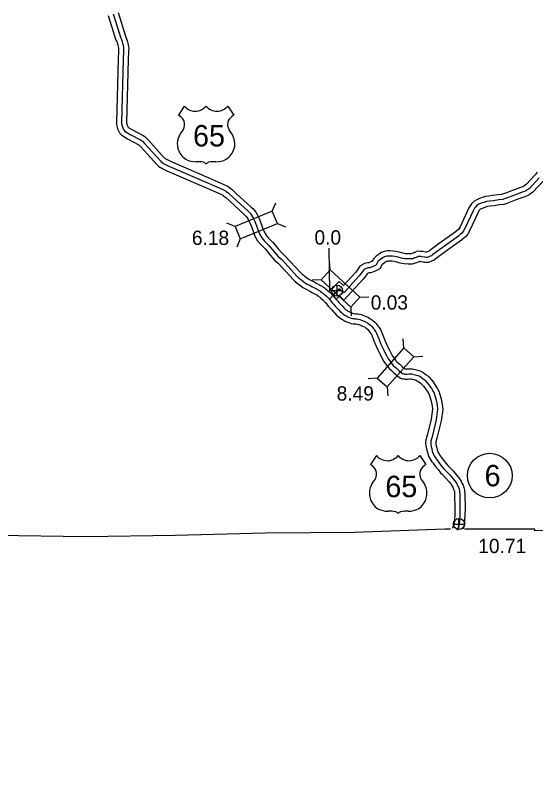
# Model space of a CAD drawing. Extents: x -83719 to 153526, y -11835 to 11446.
# Drawn here: x 14454 to 14966, y -3113 to -2353 of the extents above; entities that cross this region are included whole.
import ezdxf

# ---------------------------------------------------------------- set-up
doc = ezdxf.new("R2010")
doc.units = 0
for name, color, linetype in [('Level 10', 7, 'Continuous'), ('Level 15', 7, 'Continuous'), ('Level 2', 7, 'Continuous'), ('Level 20', 7, 'Continuous'), ('Level 22', 7, 'Continuous'), ('Level 25', 7, 'Continuous'), ('Level 26', 7, 'Continuous'), ('Level 27', 7, 'Continuous'), ('Level 58', 7, 'Continuous'), ('Level 59', 7, 'Continuous')]:
    doc.layers.add(name, color=color, linetype=linetype)

msp = doc.modelspace()

# ---------------------------------------------------------------- linework, layer by layer
at = {"layer": 'Level 10'}
for points in [[(14967.73, -2507.16), (14965.87, -2509.66), (14956.79, -2519.43), (14954.6, -2521.02), (14953.53, -2521.56), (14951.22, -2522.25), (14947.13, -2523.83), (14942.56, -2525.45), (14937.57, -2527.39), (14934.7, -2528.44), (14932.74, -2529.08), (14929.3, -2529.4), (14923.82, -2530.32), (14920.23, -2530.86), (14916.73, -2531.21), (14913.63, -2532.19), (14910.88, -2533.18), (14908.25, -2534.35), (14905.29, -2535.93), (14903, -2538.29), (14901.67, -2540.19), (14900.55, -2542.37), (14891.87, -2561.01), (14890.93, -2562.66), (14890.17, -2563.51), (14888.9, -2564.56), (14887.02, -2566.29), (14871.41, -2577.51)], [(14973.56, -2516.07), (14963.45, -2526.96), (14959.81, -2529.59), (14957.25, -2530.88), (14954.46, -2531.72), (14950.61, -2533.21), (14946.04, -2534.82), (14941.11, -2536.74), (14937.97, -2537.9), (14934.76, -2538.93), (14930.61, -2539.32), (14925.38, -2540.2), (14921.46, -2540.79), (14918.76, -2541.06), (14916.84, -2541.67), (14914.62, -2542.47), (14912.63, -2543.35), (14911.37, -2544.02), (14910.73, -2544.68), (14910.25, -2545.36), (14909.53, -2546.77), (14900.76, -2565.6), (14899.08, -2568.57), (14897.11, -2570.73), (14895.5, -2572.09), (14893.34, -2574.07), (14877.25, -2585.63)], [(14871.38, -2577.53), (14862.11, -2584.3), (14861.25, -2585.01), (14860.72, -2585.22), (14859.32, -2585.76), (14858.61, -2586.03), (14858.54, -2586.06), (14858.21, -2586.04), (14857.8, -2585.94), (14854.93, -2585.43), (14854.12, -2585.35), (14852.39, -2585.21), (14849.63, -2585.09), (14847.46, -2586.12), (14846.7, -2586.42), (14845.85, -2586.76), (14845.34, -2586.98), (14843.71, -2587.52), (14843.63, -2587.56), (14843.39, -2587.62), (14842.7, -2587.64), (14841.05, -2587.62), (14838.12, -2587.55), (14835.47, -2586.93), (14831.94, -2585.94), (14828.35, -2585.32), (14825.87, -2584.98), (14822.8, -2584.75), (14820.12, -2584.77), (14818.65, -2585), (14817.23, -2585.43), (14816.02, -2585.74), (14814.48, -2586.33), (14812.86, -2587.33), (14811.23, -2588.58), (14809.32, -2589.88), (14807.03, -2592.08), (14805.45, -2594.74), (14805.39, -2594.9), (14804.44, -2595.24), (14801.98, -2596.36), (14801.94, -2596.37), (14800.92, -2596.47), (14799.21, -2596.7), (14797.63, -2597.19), (14795.43, -2598.25), (14793.27, -2599.82), (14792.02, -2601.75), (14790.91, -2603.4), (14788.84, -2605.95), (14777.07, -2618.85), (14772.8, -2614.77), (14763.48, -2624.64)], [(14877.28, -2585.61), (14868.25, -2592.19), (14866.37, -2593.75), (14864.32, -2594.55), (14862.94, -2595.08), (14862.19, -2595.37), (14860.6, -2595.97), (14858.74, -2596.09), (14856.67, -2595.97), (14855.67, -2595.71), (14853.58, -2595.34), (14853.25, -2595.31), (14851.77, -2595.19), (14851.66, -2595.19), (14851.46, -2595.29), (14850.43, -2595.7), (14849.69, -2595.99), (14848.88, -2596.34), (14847.66, -2596.75), (14846.8, -2597.2), (14845.59, -2597.38), (14844.67, -2597.59), (14842.76, -2597.64), (14840.87, -2597.61), (14836.85, -2597.52), (14832.99, -2596.62), (14829.73, -2595.71), (14826.82, -2595.21), (14824.81, -2594.93), (14822.47, -2594.75), (14820.94, -2594.76), (14820.88, -2594.77), (14819.91, -2595.07), (14819.06, -2595.28), (14818.95, -2595.33), (14818.53, -2595.59), (14817.09, -2596.69), (14815.65, -2597.67), (14814.94, -2598.35), (14814.46, -2599.15), (14813.88, -2600.63), (14812.84, -2601.89), (14812.08, -2602.69), (14810.83, -2603.46), (14809.47, -2604.06), (14808.21, -2604.51), (14805.52, -2605.73), (14803.9, -2606.23), (14802.06, -2606.4), (14801.37, -2606.5), (14801.3, -2606.52), (14800.64, -2606.84), (14800.36, -2607.26), (14798.96, -2609.35), (14796.42, -2612.47), (14777.57, -2633.15), (14773.17, -2628.95), (14770.18, -2632.11)]]:
    msp.add_lwpolyline(points, dxfattribs=at)
at = {"layer": 'Level 15'}
for points in [[(14545.64, -2352.96), (14553.18, -2377.13), (14553.87, -2378.6), (14554.35, -2380.03), (14554.9, -2381.98), (14555.25, -2383.05), (14555.43, -2383.84), (14555.65, -2385.15), (14555.7, -2385.64), (14555.64, -2387.85), (14555.17, -2396.26), (14553.67, -2458.04), (14553.68, -2460.18), (14554.01, -2461.69), (14554.34, -2462.91), (14554.77, -2464.44), (14555.77, -2466.65), (14556.06, -2467.16), (14556.72, -2468.41), (14558.17, -2470.03), (14560.03, -2471.57), (14564.6, -2474.35), (14575.5, -2480.13), (14575.69, -2480.26), (14575.99, -2480.58), (14577.59, -2482.29), (14593.68, -2500.09), (14594.64, -2500.93), (14595.48, -2501.73), (14596.92, -2502.55), (14598.27, -2503.42), (14599.27, -2503.86), (14603.28, -2505.78), (14640.69, -2522.03), (14655.64, -2528.67), (14656.86, -2529.13), (14658.33, -2529.94), (14658.8, -2530.27), (14660.16, -2531.32), (14661.35, -2532.22), (14664.87, -2535.46), (14679.4, -2548.74), (14680.47, -2549.82), (14681.61, -2551.12), (14682.33, -2552.12), (14683.3, -2553.72), (14684, -2555.13), (14684.87, -2556.92), (14686.81, -2561.63), (14688.42, -2566.36), (14689.92, -2570.17), (14692.57, -2574.78), (14695.65, -2578.51), (14699.85, -2582.65)], [(14555.19, -2349.98), (14562.52, -2373.49), (14563.17, -2374.87), (14563.91, -2377.09), (14564.46, -2379.05), (14564.9, -2380.37), (14565.25, -2381.91), (14565.57, -2383.86), (14565.71, -2385.31), (14565.63, -2388.26), (14565.17, -2396.65), (14563.67, -2458.15), (14563.67, -2459.09), (14563.72, -2459.3), (14563.97, -2460.22), (14564.2, -2461.01), (14564.69, -2462.1), (14564.81, -2462.32), (14564.99, -2462.65), (14565.12, -2462.81), (14565.85, -2463.4), (14569.54, -2465.65), (14580.69, -2471.56), (14582.2, -2472.6), (14583.27, -2473.72), (14584.96, -2475.53), (14600.71, -2492.95), (14601.38, -2493.54), (14601.5, -2493.65), (14602.09, -2493.99), (14603.04, -2494.6), (14603.47, -2494.79), (14607.43, -2496.69), (14644.71, -2512.87), (14659.44, -2519.42), (14661.06, -2520.03), (14663.64, -2521.45), (14664.74, -2522.22), (14666.24, -2523.38), (14667.77, -2524.55), (14671.62, -2528.09), (14686.32, -2541.52), (14687.78, -2542.99), (14689.45, -2544.89), (14690.67, -2546.6), (14692.06, -2548.88), (14692.97, -2550.71), (14694, -2552.82), (14696.18, -2558.11), (14697.81, -2562.93), (14698.95, -2565.81), (14700.82, -2569.06), (14703.04, -2571.75), (14706.99, -2575.64), (14707.46, -2576.16)], [(14707.46, -2576.16), (14712.84, -2582.66), (14716.38, -2586.58), (14719.83, -2589.72), (14735.15, -2606.3), (14736.52, -2607.64), (14737.33, -2608.31), (14739.09, -2609.63), (14740.94, -2611.16), (14742.52, -2612.19), (14743.72, -2612.92), (14746.16, -2614.04), (14748.74, -2615.53), (14750.35, -2616.34), (14753.58, -2618.12), (14754.53, -2618.68), (14756.02, -2619.47), (14757.23, -2620.31), (14758.4, -2621.2), (14759.09, -2621.68), (14760.34, -2622.61), (14761.37, -2623.56), (14763.68, -2625.45), (14766.95, -2629)], [(14699.85, -2582.65), (14705.27, -2589.2), (14709.28, -2593.65), (14712.79, -2596.83), (14727.98, -2613.28), (14729.83, -2615.08), (14731.13, -2616.16), (14732.91, -2617.5), (14735.01, -2619.22), (14737.16, -2620.64), (14739.01, -2621.77), (14741.57, -2622.94), (14744, -2624.34), (14745.7, -2625.19), (14748.63, -2626.8), (14749.64, -2627.4), (14750.79, -2628.01), (14751.34, -2628.4), (14752.55, -2629.32), (14753.28, -2629.82), (14753.94, -2630.31), (14754.82, -2631.12), (14756.8, -2632.74), (14759.47, -2635.65)], [(14766.95, -2629), (14769.72, -2632.44), (14771.05, -2633.92), (14772.41, -2635.46), (14774.55, -2637.53), (14775.83, -2638.9), (14777.5, -2640.83), (14778.38, -2641.65), (14779.2, -2642.29), (14780.3, -2643.15), (14781.16, -2643.7), (14782.91, -2644.71), (14783.62, -2645.1), (14784.85, -2645.57), (14786.07, -2646.04), (14786.9, -2646.26), (14787.7, -2646.4), (14788.85, -2646.47), (14790.92, -2646.73), (14792.67, -2647.06), (14794.34, -2647.4), (14796.26, -2647.92), (14797.82, -2648.48), (14799.52, -2649.28), (14801.11, -2650.03), (14803.81, -2651.44), (14805.67, -2652.9), (14807.94, -2654.96), (14808.92, -2655.95), (14810.75, -2658.38), (14811.77, -2659.67), (14813.39, -2661.99), (14816.37, -2669.3), (14818.41, -2674.34), (14820.01, -2677.72), (14821.53, -2680.7), (14822.73, -2683.1), (14824.1, -2685.83), (14825.42, -2688.27), (14826.64, -2690.01), (14828.64, -2692.75), (14829.55, -2693.85), (14830.75, -2694.89), (14832.4, -2696.33), (14834.96, -2698.51), (14836.98, -2700.35), (14837.36, -2700.63), (14838.41, -2700.65), (14839.17, -2700.88), (14839.44, -2700.88), (14841.5, -2700.67), (14843.26, -2700.63), (14844.85, -2700.65), (14847.62, -2701.4), (14851.71, -2702.53), (14854.65, -2703.72), (14858.12, -2706.27), (14860.17, -2707.74), (14861.3, -2709), (14863.32, -2711.17), (14865.21, -2713.57), (14866.97, -2716.05), (14867.95, -2717.73), (14869.49, -2720.38), (14870.94, -2722.7), (14873.3, -2730.32), (14874.19, -2735.88), (14874.75, -2740.66), (14873.18, -2752.03), (14869.06, -2769.05), (14868.06, -2772.46), (14867.95, -2773.67), (14868.05, -2775.02), (14868.33, -2776.45), (14868.45, -2777.02), (14868.81, -2778.56), (14869.26, -2780.35), (14870.22, -2783.06), (14870.69, -2783.8), (14872.37, -2786.47), (14873.37, -2787.77), (14875.58, -2790.79), (14877.91, -2793.71), (14879.81, -2796.04), (14881.4, -2797.47), (14885.09, -2801.3), (14888.68, -2805.67), (14890.64, -2808.03), (14892.99, -2811.44), (14893.67, -2813.15), (14894.75, -2815.22), (14895.54, -2817.57), (14896.34, -2820.13), (14896.49, -2824.95), (14896.74, -2837.33)], [(14759.27, -2635.41), (14762.1, -2638.92), (14763.58, -2640.57), (14765.17, -2642.37), (14767.41, -2644.54), (14768.39, -2645.59), (14770.3, -2647.79), (14771.87, -2649.25), (14773.03, -2650.17), (14774.52, -2651.32), (14775.96, -2652.25), (14778, -2653.43), (14779.39, -2654.19), (14781.26, -2654.91), (14783, -2655.57), (14784.73, -2656.03), (14786.54, -2656.36), (14787.93, -2656.43), (14789.35, -2656.62), (14790.75, -2656.88), (14792.03, -2657.14), (14793.27, -2657.47), (14794, -2657.73), (14795.26, -2658.33), (14796.65, -2658.98), (14798.35, -2659.87), (14799.21, -2660.55), (14801.03, -2662.2), (14801.35, -2662.52), (14802.84, -2664.49), (14803.74, -2665.63), (14804.55, -2666.79), (14807.11, -2673.06), (14809.25, -2678.36), (14811.03, -2682.12), (14812.6, -2685.21), (14813.79, -2687.57), (14815.23, -2690.45), (14816.91, -2693.56), (14818.52, -2695.84), (14820.74, -2698.88), (14822.37, -2700.86), (14824.18, -2702.42), (14825.86, -2703.9), (14828.35, -2706.02), (14830.63, -2708.09), (14833.07, -2709.89), (14835.31, -2710.52), (14836.65, -2710.61), (14836.81, -2710.62), (14837.66, -2710.88), (14839.94, -2710.88), (14842.13, -2710.66), (14843.31, -2710.63), (14843.45, -2710.63), (14844.99, -2711.05), (14848.49, -2712.01), (14849.73, -2712.51), (14852.25, -2714.37), (14853.45, -2715.23), (14853.91, -2715.74), (14855.73, -2717.69), (14857.2, -2719.56), (14858.56, -2721.48), (14859.32, -2722.77), (14860.92, -2725.53), (14861.76, -2726.89), (14863.54, -2732.61), (14864.29, -2737.25), (14864.67, -2740.55), (14863.34, -2750.17), (14859.4, -2766.46), (14858.18, -2770.6), (14857.92, -2773.61), (14858.12, -2776.33), (14858.54, -2778.49), (14858.71, -2779.26), (14859.09, -2780.91), (14859.68, -2783.24), (14861.16, -2787.43), (14862.22, -2789.12), (14864.15, -2792.18), (14865.36, -2793.77), (14867.64, -2796.87), (14870.13, -2799.99), (14872.56, -2802.96), (14874.45, -2804.66), (14877.61, -2807.95), (14880.97, -2812.04), (14882.66, -2814.07), (14884.12, -2816.19), (14884.57, -2817.33), (14885.52, -2819.15), (14886.03, -2820.65), (14886.39, -2821.81), (14886.5, -2825.21), (14886.75, -2837.53)], [(14886.74, -2837.38), (14886.68, -2844.42), (14886.3, -2848.94), (14886.19, -2850.92), (14886.07, -2852.25), (14885.69, -2853.84), (14884.4, -2857.38), (14884.08, -2858.07)], [(14896.74, -2837.48), (14896.67, -2844.89), (14896.27, -2849.64), (14896.16, -2851.62), (14895.97, -2853.85), (14895.28, -2856.73), (14894.74, -2858.22)]]:
    msp.add_lwpolyline(points, dxfattribs=at)
at = {"layer": 'Level 2'}
for points in [[(14882.28, -2858.56), (14876.97, -2858.57), (14787.92, -2861.81), (14700.35, -2862.45), (14611.46, -2864.76), (14523.12, -2866.06), (14435.34, -2864.84), (14435.85, -2952.19), (14435.93, -2953.05), (14435.89, -3040.06), (14435.9, -3040.96), (14436.34, -3112.89)], [(15075.89, -2857.73), (15048.85, -2858.68), (14965.38, -2860.27), (14965.33, -2858.5), (14896.31, -2858.55)]]:
    msp.add_lwpolyline(points, dxfattribs=at)
at = {"layer": 'Level 20'}
for p, q in [((14707.02, -2545.56), (14710.4, -2537.44)), ((14670.4, -2560.63), (14662.28, -2557.25)), ((14712.04, -2557.77), (14720.17, -2561.15)), ((14675.42, -2572.84), (14672.04, -2580.96)), ((14763.85, -2603.48), (14763.44, -2594.69)), ((14754.96, -2613.24), (14746.17, -2613.64)), ((14763.57, -2624.28), (14763.53, -2620.84)), ((14793.12, -2630.16), (14801.91, -2629.75)), ((14784.22, -2639.91), (14784.63, -2648.7)), ((14836.36, -2680.13), (14835.78, -2671.35)), ((14846.29, -2688.83), (14855.07, -2688.25)), ((14810.27, -2709.91), (14801.48, -2710.49)), ((14820.19, -2718.61), (14820.77, -2727.39))]:
    msp.add_line(p, q, dxfattribs=at)
for points in [[(14675.42, -2572.84), (14712.04, -2557.77), (14707.02, -2545.56), (14670.4, -2560.63)], [(14754.96, -2613.24), (14784.22, -2639.91), (14793.12, -2630.16), (14763.85, -2603.48)], [(14820.19, -2718.61), (14846.29, -2688.83), (14836.36, -2680.13), (14810.27, -2709.91)]]:
    msp.add_lwpolyline(points, close=True, dxfattribs=at)
at = {"layer": 'Level 22'}
for p, q in [((14620.37, -2442.18), (14614.6, -2451.1)), ((14663.27, -2442.18), (14669.04, -2451.1)), ((14809.46, -2786.15), (14803.69, -2795.07)), ((14852.36, -2786.15), (14858.13, -2795.07))]:
    msp.add_line(p, q, dxfattribs=at)
for centre, radius, start, end in [((14631.12, -2433.14), 14.04, 220.07504, 319.67012), ((14652.52, -2433.14), 14.04, 220.32988, 319.92496), ((14607.06, -2464.05), 14.99, 30.7809, 59.98827), ((14676.58, -2464.05), 14.99, 120.01173, 149.2191), ((14610.36, -2460.1), 10.28, 328.81046, 21.21077), ((14673.28, -2460.1), 10.28, 158.78923, 211.18954), ((14637.23, -2481.16), 23.97, 138.95648, 162.69135), ((14646.41, -2481.16), 23.97, 17.30865, 41.04352), ((14629.32, -2479.2), 15.84, 160.95764, 197.38186), ((14654.32, -2479.2), 15.84, 342.61814, 19.04236), ((14631.9, -2479.15), 18.33, 195.10743, 237.13119), ((14651.74, -2479.15), 18.33, 302.86881, 344.89257), ((14632.24, -2473.38), 23.53, 244.07708, 269.57785), ((14632.78, -2540.02), 43.11, 81.19416, 90.95387), ((14638.17, -2501.37), 4.13, 28.03422, 72.98637), ((14645.47, -2501.37), 4.13, 107.01363, 151.96578), ((14650.86, -2540.02), 43.11, 89.04613, 98.80584), ((14651.4, -2473.38), 23.53, 270.42215, 295.92292), ((14820.2, -2777.11), 14.04, 220.07504, 319.67012), ((14841.61, -2777.11), 14.04, 220.32988, 319.92496), ((14796.15, -2808.03), 14.99, 30.7809, 59.98827), ((14865.67, -2808.03), 14.99, 120.01173, 149.2191), ((14799.45, -2804.07), 10.28, 328.81046, 21.21077), ((14862.37, -2804.07), 10.28, 158.78923, 211.18954), ((14826.32, -2825.13), 23.97, 138.95648, 162.69135), ((14835.5, -2825.13), 23.97, 17.30865, 41.04352), ((14818.41, -2823.17), 15.84, 160.95764, 197.38186), ((14843.41, -2823.17), 15.84, 342.61814, 19.04236), ((14820.99, -2823.13), 18.33, 195.10743, 237.13119), ((14840.83, -2823.13), 18.33, 302.86881, 344.89257), ((14821.33, -2817.35), 23.53, 244.07708, 269.57785), ((14821.87, -2883.99), 43.11, 81.19416, 90.95387), ((14827.26, -2845.34), 4.13, 28.03422, 72.98637), ((14834.56, -2845.34), 4.13, 107.01363, 151.96578), ((14839.95, -2883.99), 43.11, 89.04613, 98.80584), ((14840.49, -2817.35), 23.53, 270.42215, 295.92292)]:
    msp.add_arc(centre, radius, start, end, dxfattribs=at)
at = {"layer": 'Level 25'}
msp.add_line((14763.57, -2624.28), (14763.06, -2582.07), dxfattribs=at)
at = {"layer": 'Level 26'}
for p, q in [((14770.79, -2629.18), (14770.79, -2618.34)), ((14765.37, -2623.76), (14776.2, -2623.76)), ((14890.72, -2858.9), (14890.72, -2848.07)), ((14885.31, -2853.49), (14896.14, -2853.49))]:
    msp.add_line(p, q, dxfattribs=at)
for centre in [(14770.79, -2623.76), (14890.72, -2853.49)]:
    msp.add_circle(centre, 5.42, dxfattribs=at)
at = {"layer": 'Level 27'}
msp.add_circle((14921.06, -2805.85), 22, dxfattribs=at)
at = {"layer": 'Level 59'}
for points in [[(14550.41, -2351.47), (14557.85, -2375.31), (14558.52, -2376.73), (14559.13, -2378.56), (14559.68, -2380.52), (14560.08, -2381.71), (14560.34, -2382.87), (14560.61, -2384.51), (14560.7, -2385.47), (14560.63, -2388.05), (14560.17, -2396.46), (14558.67, -2458.09), (14558.68, -2459.63), (14558.86, -2460.5), (14559.16, -2461.56), (14559.49, -2462.72), (14560.23, -2464.38), (14560.44, -2464.74), (14560.86, -2465.53), (14561.65, -2466.42), (14562.94, -2467.49), (14567.07, -2470), (14578.1, -2475.85), (14578.95, -2476.43), (14579.63, -2477.15), (14581.28, -2478.91), (14597.19, -2496.52), (14598.01, -2497.23), (14598.49, -2497.69), (14599.51, -2498.27), (14600.66, -2499.01), (14601.37, -2499.33), (14605.35, -2501.24), (14642.7, -2517.45), (14657.54, -2524.04), (14658.96, -2524.58), (14660.99, -2525.7), (14661.77, -2526.25), (14663.2, -2527.35), (14664.56, -2528.39), (14668.25, -2531.78), (14682.86, -2545.13), (14684.12, -2546.4), (14685.53, -2548.01), (14686.5, -2549.36), (14687.68, -2551.3), (14688.49, -2552.92), (14689.44, -2554.87), (14691.5, -2559.87), (14693.11, -2564.65), (14694.43, -2567.99), (14696.7, -2571.92), (14699.35, -2575.13), (14703.38, -2579.11), (14703.69, -2579.45)], [(14969.71, -2512.86), (14960.12, -2523.19), (14957.2, -2525.31), (14955.39, -2526.22), (14952.84, -2526.98), (14948.87, -2528.52), (14944.3, -2530.13), (14939.34, -2532.06), (14936.33, -2533.17), (14933.75, -2534), (14929.95, -2534.36), (14924.6, -2535.26), (14920.84, -2535.82), (14917.75, -2536.13), (14915.23, -2536.93), (14912.75, -2537.83), (14910.44, -2538.85), (14908.33, -2539.97), (14906.86, -2541.48), (14905.96, -2542.77), (14905.04, -2544.57), (14896.32, -2563.31), (14895, -2565.61), (14893.64, -2567.12), (14892.2, -2568.32), (14890.18, -2570.18), (14874.33, -2581.57)], [(14703.69, -2579.45), (14709.05, -2585.93), (14712.83, -2590.12), (14716.31, -2593.28), (14731.57, -2609.79), (14733.17, -2611.36), (14734.23, -2612.24), (14736, -2613.56), (14737.97, -2615.19), (14739.84, -2616.41), (14741.36, -2617.35), (14743.86, -2618.49), (14746.37, -2619.93), (14748.02, -2620.76), (14751.1, -2622.46), (14752.08, -2623.04), (14753.4, -2623.74), (14754.29, -2624.36), (14755.48, -2625.26), (14756.19, -2625.75), (14757.14, -2626.46), (14758.1, -2627.34), (14760.24, -2629.09), (14763.16, -2632.27)], [(14874.33, -2581.57), (14865.18, -2588.25), (14863.81, -2589.38), (14862.52, -2589.88), (14861.13, -2590.42), (14860.4, -2590.7), (14859.54, -2591.02), (14858.71, -2591.08), (14857.44, -2591.01), (14856.74, -2590.83), (14854.25, -2590.38), (14853.69, -2590.33), (14852.08, -2590.2), (14850.64, -2590.14), (14849.46, -2590.7), (14848.56, -2591.06), (14847.77, -2591.38), (14847.11, -2591.66), (14845.69, -2592.13), (14845.22, -2592.38), (14844.66, -2592.46), (14844.03, -2592.61), (14842.73, -2592.64), (14840.96, -2592.61), (14837.48, -2592.53), (14834.23, -2591.78), (14830.83, -2590.82), (14827.58, -2590.26), (14825.34, -2589.95), (14822.63, -2589.75), (14820.53, -2589.77), (14819.76, -2589.89), (14818.57, -2590.25), (14817.54, -2590.51), (14816.72, -2590.83), (14815.7, -2591.46), (14814.16, -2592.63), (14812.48, -2593.78), (14810.98, -2595.22), (14809.96, -2596.95), (14809.52, -2598.06), (14809.1, -2598.57), (14808.9, -2598.78), (14808.51, -2599.02), (14807.61, -2599.41), (14806.32, -2599.88), (14803.75, -2601.05), (14802.92, -2601.3), (14801.49, -2601.43), (14800.29, -2601.6), (14799.46, -2601.85), (14798.01, -2602.56), (14796.96, -2603.32), (14796.19, -2604.51), (14794.93, -2606.38), (14792.63, -2609.21), (14777.32, -2626), (14772.98, -2621.86), (14763.16, -2632.27)], [(14763.16, -2632.27), (14765.91, -2635.68), (14767.32, -2637.25), (14768.79, -2638.92), (14770.98, -2641.04), (14772.11, -2642.25), (14773.9, -2644.31), (14775.13, -2645.45), (14776.11, -2646.23), (14777.41, -2647.24), (14778.56, -2647.98), (14780.46, -2649.07), (14781.5, -2649.64), (14783.05, -2650.24), (14784.54, -2650.81), (14785.81, -2651.14), (14787.12, -2651.38), (14788.39, -2651.45), (14790.13, -2651.67), (14791.71, -2651.97), (14793.18, -2652.27), (14794.76, -2652.7), (14795.91, -2653.11), (14797.39, -2653.81), (14798.88, -2654.5), (14801.08, -2655.66), (14802.44, -2656.73), (14804.49, -2658.58), (14805.14, -2659.24), (14806.79, -2661.44), (14807.76, -2662.65), (14808.97, -2664.39), (14811.74, -2671.18), (14813.83, -2676.35), (14815.52, -2679.92), (14817.06, -2682.96), (14818.26, -2685.34), (14819.66, -2688.14), (14821.16, -2690.92), (14822.58, -2692.92), (14824.69, -2695.81), (14825.96, -2697.35), (14827.46, -2698.66), (14829.13, -2700.12), (14831.65, -2702.27), (14833.81, -2704.22), (14835.3, -2705.32), (14836.17, -2705.57), (14836.88, -2705.62), (14837.61, -2705.63), (14838.42, -2705.88), (14839.69, -2705.88), (14841.82, -2705.66), (14843.29, -2705.63), (14844.15, -2705.64), (14846.3, -2706.22), (14850.1, -2707.27), (14852.19, -2708.12), (14855.18, -2710.32), (14856.81, -2711.48), (14857.6, -2712.37), (14859.52, -2714.43), (14861.21, -2716.56), (14862.76, -2718.76), (14863.64, -2720.25), (14865.2, -2722.95), (14866.35, -2724.8), (14868.42, -2731.47), (14869.24, -2736.56), (14869.71, -2740.6), (14868.26, -2751.1), (14864.23, -2767.76), (14863.12, -2771.53), (14862.94, -2773.64), (14863.09, -2775.68), (14863.43, -2777.47), (14863.58, -2778.14), (14863.95, -2779.73), (14864.47, -2781.8), (14865.69, -2785.24), (14866.45, -2786.46), (14868.26, -2789.33), (14869.36, -2790.77), (14871.61, -2793.83), (14874.02, -2796.85), (14876.19, -2799.5), (14877.93, -2801.06), (14881.35, -2804.63), (14884.83, -2808.86), (14886.65, -2811.05), (14888.55, -2813.82), (14889.12, -2815.24), (14890.14, -2817.19), (14890.78, -2819.11), (14891.36, -2820.97), (14891.5, -2825.08), (14891.74, -2837.43)], [(14891.74, -2837.43), (14891.67, -2844.66), (14891.28, -2849.29), (14891.17, -2851.27), (14891.02, -2853.05), (14890.49, -2855.28), (14889.03, -2859.26), (14888.91, -2859.53)]]:
    msp.add_lwpolyline(points, dxfattribs=at)

# ---------------------------------------------------------------- texts
at = {"layer": 'Level 22'}
for p in [(14629.01, -2481.9), (14818.29, -2827.1)]:
    msp.add_text('65', height=21.12, dxfattribs=at).set_placement(p)
at = {"layer": 'Level 25'}
for s, p in [('0.0', (14748.51, -2578.45)), ('10.71', (14909.76, -2882.13))]:
    msp.add_text(s, height=14.08, dxfattribs=at).set_placement(p)
at = {"layer": 'Level 27'}
msp.add_text('6', height=21.12, dxfattribs=at).set_placement((14915.95, -2816.41))
at = {"layer": 'Level 58'}
for s, p in [('6.18', (14627.87, -2578.84)), ('0.03', (14803.89, -2642.48)), ('8.49', (14770.35, -2732.01))]:
    msp.add_text(s, height=14.08, dxfattribs=at).set_placement(p)

doc.saveas('drawing.dxf')
